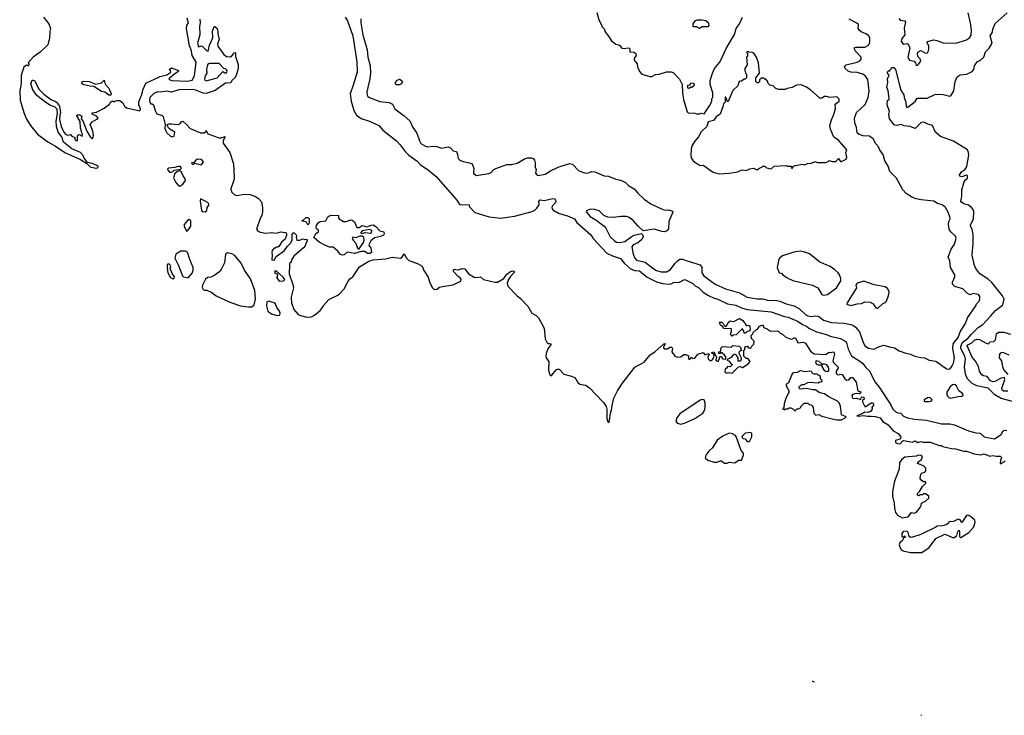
# Model space of a CAD drawing. Extents: x 1771496 to 1971148, y 471553 to 643630.
# Tile 650 of 656: x 1948311 to 1958849, y 516578 to 524028. Entities that reach past the tile are written whole.
import ezdxf

# ---------------------------------------------------------------- set-up
doc = ezdxf.new("R2010")
doc.units = 0

msp = doc.modelspace()

# ---------------------------------------------------------------- linework, layer by layer
at = {"layer": '0CON10XD'}
for points in [[(1954488, 524105), (1954508, 524025), (1954535, 523980), (1954545, 523950), (1954568, 523925), (1954575, 523900), (1954613, 523853), (1954645, 523800), (1954690, 523765), (1954730, 523755), (1954755, 523722), (1954785, 523720), (1954815, 523727), (1954835, 523722), (1954842, 523715), (1954840, 523685), (1954885, 523680), (1954906, 523666), (1954908, 523645), (1954888, 523612), (1954888, 523595), (1954918, 523555), (1954923, 523523), (1954943, 523473), (1954970, 523445), (1955055, 523418), (1955075, 523418), (1955115, 523442), (1955154, 523444), (1955235, 523470), (1955285, 523470), (1955305, 523462), (1955371, 523391), (1955400, 523335), (1955403, 523245), (1955414, 523174), (1955455, 523040), (1955465, 523030), (1955535, 523028), (1955555, 523018), (1955585, 523018), (1955605, 523027), (1955635, 523020), (1955692, 523105), (1955717, 523153), (1955720, 523185), (1955730, 523195), (1955728, 523245), (1955702, 523335), (1955702, 523375), (1955724, 523456), (1955747, 523505), (1955800, 523570), (1955823, 523607), (1955872, 523718), (1955962, 523868), (1955980, 523935), (1956014, 523985), (1956048, 524055)], [(1958935, 519938), (1958815, 519970), (1958749, 520009), (1958675, 520080), (1958555, 520106), (1958505, 520130), (1958455, 520182), (1958432, 520232), (1958423, 520305), (1958434, 520395), (1958426, 520425), (1958384, 520505), (1958383, 520525), (1958393, 520557), (1958415, 520586), (1958455, 520610), (1958493, 520657), (1958570, 520730), (1958620, 520765), (1958704, 520856), (1958755, 520913), (1958833, 520975), (1958848, 521035), (1958831, 521071), (1958715, 521212), (1958675, 521250), (1958588, 521305), (1958545, 521363), (1958529, 521395), (1958505, 521505), (1958517, 521635), (1958517, 521727), (1958504, 521785), (1958484, 521825), (1958518, 521892), (1958523, 521975), (1958517, 521995), (1958498, 522018), (1958465, 522040), (1958415, 522057), (1958392, 522072), (1958384, 522085), (1958394, 522135), (1958393, 522205), (1958419, 522291), (1958430, 522310), (1958455, 522329), (1958455, 522356), (1958445, 522364), (1958395, 522345), (1958373, 522353), (1958368, 522365), (1958395, 522401), (1958425, 522419), (1958447, 522455), (1958468, 522578), (1958467, 522607), (1958456, 522635), (1958306, 522726), (1958166, 522776), (1958113, 522825), (1958079, 522895), (1958029, 522909), (1957995, 522928), (1957975, 522932), (1957957, 522925), (1957895, 522864), (1957837, 522883), (1957775, 522890), (1957747, 522907), (1957695, 522895), (1957675, 522900), (1957620, 522965), (1957613, 523015), (1957621, 523045), (1957596, 523115), (1957600, 523165), (1957615, 523170), (1957617, 523185), (1957605, 523265), (1957593, 523305), (1957601, 523355), (1957599, 523395), (1957618, 523435), (1957598, 523455), (1957598, 523465), (1957605, 523480), (1957625, 523480), (1957630, 523495), (1957650, 523515), (1957665, 523517), (1957686, 523495), (1957726, 523326), (1957743, 523273), (1957773, 523223), (1957777, 523195), (1957796, 523145), (1957800, 523100), (1957805, 523092), (1957815, 523091), (1957895, 523153), (1957915, 523187), (1958024, 523186), (1958105, 523226), (1958145, 523231), (1958194, 523226), (1958265, 523208), (1958275, 523212), (1958309, 523265), (1958323, 523365), (1958344, 523415), (1958375, 523438), (1958446, 523444), (1958505, 523473), (1958521, 523495), (1958528, 523535), (1958560, 523575), (1958593, 523595), (1958631, 523625), (1958649, 523685), (1958688, 523722), (1958718, 523775), (1958699, 523855), (1958721, 523895), (1958725, 523925), (1958752, 523988), (1958878, 524102)], [(1957721, 524041), (1957735, 524023), (1957784, 524014), (1957791, 524005), (1957777, 523937), (1957784, 523866), (1957751, 523825), (1957744, 523795), (1957759, 523775), (1957775, 523766), (1957805, 523772), (1957815, 523769), (1957832, 523745), (1957837, 523723), (1957817, 523625), (1957835, 523595), (1957885, 523582), (1957897, 523567), (1957905, 523538), (1957925, 523540), (1957956, 523585), (1957949, 523609), (1957923, 523633), (1957920, 523665), (1957925, 523680), (1957955, 523697), (1958005, 523670), (1958025, 523672), (1958038, 523695), (1958040, 523715), (1958040, 523745), (1958024, 523784), (1958027, 523793), (1958095, 523812), (1958126, 523804), (1958195, 523781), (1958335, 523776), (1958445, 523814), (1958476, 523835), (1958495, 523862), (1958499, 523915), (1958488, 523995), (1958463, 524103)], [(1948566, 524055), (1948624, 523985), (1948641, 523935), (1948634, 523905), (1948631, 523825), (1948613, 523757), (1948531, 523679), (1948454, 523625), (1948402, 523565), (1948410, 523555), (1948405, 523530), (1948398, 523538), (1948385, 523540), (1948355, 523518), (1948328, 523435), (1948327, 523345), (1948311, 523265), (1948316, 523165), (1948355, 523035), (1948385, 522964), (1948426, 522896), (1948502, 522802), (1948611, 522721), (1948695, 522674), (1948795, 522606), (1948962, 522532), (1949028, 522488), (1949065, 522452), (1949125, 522438), (1949148, 522442), (1949150, 522455), (1949137, 522467), (1949085, 522489), (1949035, 522500), (1949000, 522545), (1948990, 522575), (1948962, 522605), (1948868, 522645), (1948778, 522715), (1948762, 522775), (1948723, 522823), (1948703, 522885), (1948702, 522942), (1948717, 523025), (1948710, 523070), (1948692, 523092), (1948635, 523114), (1948575, 523151), (1948494, 523215), (1948450, 523275), (1948430, 523345), (1948445, 523380), (1948455, 523382), (1948470, 523375), (1948519, 523279), (1948569, 523229), (1948650, 523170), (1948692, 523155), (1948720, 523135), (1948720, 523125), (1948732, 523112), (1948747, 523037), (1948739, 523005), (1948738, 522958), (1948754, 522885), (1948784, 522824), (1948805, 522800), (1948825, 522790), (1948855, 522800), (1948870, 522780), (1948900, 522765), (1948900, 522745), (1948915, 522730), (1948928, 522735), (1948928, 522782), (1948940, 522795), (1948947, 522797), (1948978, 522782), (1948982, 522795), (1948962, 522865), (1948959, 522939), (1948923, 522997), (1948925, 523008), (1948955, 523010), (1948977, 522995), (1948970, 522965), (1948986, 522946), (1949030, 522835), (1949065, 522772), (1949085, 522752), (1949097, 522767), (1949100, 522795), (1949094, 522835), (1949066, 522905), (1949085, 522934), (1949138, 522962), (1949149, 522975), (1949134, 522994), (1949087, 523015), (1949082, 523025), (1949090, 523030), (1949131, 523039), (1949215, 523079), (1949272, 523125), (1949285, 523150), (1949295, 523150), (1949305, 523160), (1949312, 523152), (1949325, 523150), (1949335, 523160), (1949355, 523162), (1949382, 523162), (1949415, 523138), (1949433, 523103), (1949455, 523085), (1949595, 523052), (1949604, 523065), (1949604, 523075), (1949585, 523115), (1949586, 523145), (1949604, 523196), (1949616, 523215), (1949631, 523285), (1949662, 523348), (1949815, 523418), (1949884, 523436), (1949928, 523465), (1949925, 523480), (1949910, 523495), (1949935, 523512), (1950010, 523485), (1950010, 523475), (1950000, 523465), (1949971, 523449), (1949908, 523395), (1949917, 523385), (1949938, 523378), (1950105, 523369), (1950158, 523382), (1950180, 523425), (1950198, 523572), (1950156, 523645), (1950148, 523695), (1950129, 523749), (1950096, 523935), (1950099, 523965), (1950116, 523995), (1950104, 524045)], [(1950238, 524032), (1950242, 523995), (1950235, 523955), (1950237, 523865), (1950214, 523775), (1950225, 523738), (1950255, 523747), (1950265, 523744), (1950315, 523696), (1950328, 523692), (1950342, 523755), (1950376, 523834), (1950374, 523906), (1950392, 523955), (1950400, 523955), (1950424, 523934), (1950433, 523905), (1950431, 523875), (1950444, 523815), (1950429, 523765), (1950430, 523745), (1950497, 523655), (1950525, 523635), (1950565, 523631), (1950576, 523635), (1950605, 523672), (1950620, 523675), (1950621, 523635), (1950648, 523548), (1950650, 523505), (1950629, 523431), (1950614, 523406), (1950581, 523375), (1950570, 523350), (1950515, 523348), (1950401, 523269), (1950305, 523236), (1950275, 523240), (1950195, 523274), (1950165, 523279), (1950015, 523278), (1949935, 523250), (1949889, 523261), (1949815, 523252), (1949785, 523257), (1949745, 523236), (1949705, 523193), (1949700, 523165), (1949705, 523140), (1949715, 523128), (1949727, 523127), (1949742, 523115), (1949759, 523055), (1949778, 523018), (1949835, 523003), (1949845, 522992), (1949868, 522905), (1949864, 522866), (1949870, 522845), (1949885, 522817), (1949925, 522780), (1949945, 522773), (1949965, 522782), (1949972, 522825), (1949918, 522855), (1949898, 522875), (1949890, 522905), (1949907, 522913), (1949935, 522914), (1950005, 522906), (1950026, 522914), (1950045, 522938), (1950055, 522940), (1950096, 522906), (1950134, 522864), (1950245, 522816), (1950284, 522816), (1950302, 522828), (1950305, 522840), (1950325, 522807), (1950445, 522764), (1950468, 522762), (1950507, 522777), (1950506, 522765), (1950487, 522733), (1950489, 522705), (1950561, 522605), (1950600, 522485), (1950607, 522335), (1950601, 522309), (1950572, 522215), (1950578, 522185), (1950606, 522156), (1950635, 522144), (1950715, 522158), (1950776, 522156), (1950836, 522135), (1950865, 522114), (1950897, 522077), (1950911, 522015), (1950910, 521965), (1950904, 521935), (1950881, 521889), (1950849, 521795), (1950846, 521785), (1950855, 521767), (1950884, 521754), (1950945, 521742), (1951005, 521749), (1951055, 521741), (1951105, 521757), (1951157, 521747), (1951168, 521735), (1951168, 521715), (1951148, 521675), (1951115, 521650), (1951085, 521600), (1951075, 521590), (1951055, 521590), (1951045, 521580), (1951035, 521580), (1951013, 521557), (1951008, 521535), (1951012, 521505), (1951010, 521455), (1951035, 521452), (1951057, 521493), (1951144, 521555), (1951176, 521604), (1951210, 521635), (1951228, 521665), (1951228, 521725), (1951234, 521746), (1951250, 521745), (1951268, 521725), (1951272, 521715), (1951270, 521695), (1951278, 521668), (1951307, 521667), (1951345, 521682), (1951364, 521674), (1951385, 521678), (1951389, 521665), (1951365, 521607), (1951348, 521585), (1951244, 521496), (1951218, 521455), (1951215, 521430), (1951200, 521415), (1951197, 521403), (1951194, 521305), (1951235, 521193), (1951242, 521155), (1951216, 521055), (1951219, 520995), (1951246, 520925), (1951292, 520872), (1951315, 520859), (1951385, 520841), (1951433, 520847), (1951467, 520863), (1951528, 520915), (1951560, 520955), (1951562, 520968), (1951619, 521031), (1951715, 521078), (1951735, 521093), (1951783, 521145), (1951821, 521221)], [(1951794, 524055), (1951820, 524015), (1951876, 523855), (1951920, 523575), (1951921, 523465), (1951880, 523325), (1951847, 523235), (1951859, 523155), (1951888, 523055), (1951916, 523006), (1951965, 522968), (1952055, 522941), (1952156, 522895), (1952197, 522845), (1952342, 522732), (1952382, 522688), (1952435, 522616), (1952476, 522576), (1952565, 522514), (1952598, 522478), (1952687, 522417), (1952768, 522348), (1952990, 522095), (1953016, 522055), (1953025, 522049), (1953120, 522045), (1953126, 522025), (1953182, 521962), (1953335, 521915), (1953455, 521902), (1953605, 521925), (1953795, 521975), (1953825, 521988), (1953845, 522008), (1953870, 522045), (1953868, 522082), (1953880, 522100), (1953925, 522091), (1954015, 522113), (1954035, 522110), (1954047, 522095), (1954048, 522075), (1954008, 522032), (1954005, 522015), (1954015, 521993), (1954083, 521953), (1954175, 521929), (1954247, 521895), (1954275, 521856), (1954425, 521724), (1954447, 521685), (1954595, 521527), (1954655, 521498), (1954741, 521471), (1954784, 521415), (1954848, 521358), (1954895, 521340), (1954945, 521338), (1955025, 521272)], [(1951963, 524037), (1951963, 523995), (1951983, 523865), (1952029, 523705), (1952038, 523628), (1952061, 523535), (1952065, 523455), (1952059, 523395), (1952027, 523257), (1952029, 523219), (1952036, 523206), (1952055, 523194), (1952165, 523152), (1952265, 523141), (1952302, 523125), (1952325, 523073), (1952427, 522997), (1952486, 522946), (1952518, 522875), (1952561, 522811), (1952589, 522729), (1952605, 522702), (1952655, 522673), (1952675, 522668), (1952735, 522674), (1952775, 522669), (1952825, 522652), (1952895, 522667), (1952922, 522655), (1952950, 522625), (1952985, 522618), (1952998, 522585), (1953003, 522543), (1953020, 522525), (1953045, 522512), (1953135, 522492), (1953153, 522483), (1953170, 522435), (1953167, 522385), (1953195, 522360), (1953330, 522380), (1953355, 522390), (1953385, 522422), (1953405, 522433), (1953524, 522476), (1953574, 522476), (1953635, 522490), (1953719, 522541), (1953745, 522550), (1953787, 522547), (1953805, 522540), (1953820, 522525), (1953828, 522495), (1953828, 522448), (1953838, 522425), (1953832, 522385), (1953847, 522367), (1953861, 522361), (1953935, 522374), (1953991, 522409), (1954075, 522447), (1954195, 522489), (1954229, 522479), (1954293, 522413), (1954317, 522403), (1954355, 522386), (1954375, 522384), (1954395, 522386), (1954435, 522401), (1954465, 522399), (1954565, 522357), (1954611, 522351), (1954691, 522321), (1954745, 522311), (1954794, 522285), (1954825, 522252), (1954886, 522215), (1954925, 522169), (1954995, 522105), (1955065, 522054), (1955195, 521994), (1955225, 521988), (1955255, 521992), (1955298, 521978), (1955300, 521965), (1955260, 521865), (1955255, 521788), (1955236, 521765), (1955215, 521757), (1955185, 521759), (1955105, 521786), (1954985, 521768), (1954925, 521820), (1954878, 521878), (1954835, 521908), (1954805, 521919), (1954745, 521920), (1954665, 521910), (1954605, 521912), (1954561, 521931), (1954511, 521981), (1954465, 521996), (1954425, 521998), (1954399, 521991), (1954374, 521976), (1954378, 521965), (1954415, 521920), (1954488, 521878), (1954567, 521815), (1954583, 521795), (1954632, 521702), (1954672, 521662), (1954699, 521645), (1954735, 521640), (1954788, 521652), (1954855, 521704), (1954889, 521721), (1954965, 521738), (1954978, 521728), (1954982, 521705), (1954968, 521672), (1954925, 521639), (1954877, 521615), (1954862, 521595), (1954876, 521515), (1954893, 521475), (1954913, 521453), (1955005, 521432), (1955087, 521365), (1955125, 521341), (1955175, 521326), (1955235, 521328), (1955275, 521352), (1955325, 521421), (1955350, 521445), (1955375, 521462), (1955405, 521464), (1955465, 521440), (1955594, 521404), (1955611, 521375), (1955612, 521315), (1955634, 521285), (1955755, 521196), (1955866, 521145), (1956015, 521101), (1956096, 521056), (1956205, 521040), (1956265, 521039), (1956315, 521024), (1956415, 521022), (1956445, 521015), (1956515, 520984), (1956598, 520962), (1956655, 520930), (1956725, 520867), (1956745, 520857), (1956785, 520850), (1956825, 520855), (1956852, 520852), (1956875, 520842), (1956915, 520810), (1956995, 520785), (1957135, 520779), (1957205, 520765), (1957233, 520753), (1957257, 520735), (1957298, 520685), (1957333, 520583), (1957356, 520536), (1957395, 520509), (1957455, 520498), (1957495, 520521), (1957555, 520542), (1957635, 520519), (1957675, 520513), (1957725, 520481), (1957795, 520456), (1957845, 520446), (1957890, 520425), (1957955, 520409), (1957995, 520407), (1958045, 520382), (1958115, 520370), (1958215, 520301), (1958235, 520288), (1958256, 520284), (1958271, 520289), (1958291, 520319), (1958305, 520350), (1958316, 520405), (1958298, 520505), (1958303, 520555), (1958354, 520625), (1958379, 520691), (1958433, 520775), (1958455, 520835), (1958544, 520965), (1958551, 520985), (1958579, 521015), (1958588, 521038), (1958586, 521065), (1958571, 521085), (1958515, 521097), (1958485, 521081), (1958475, 521084), (1958455, 521094), (1958405, 521144), (1958321, 521171), (1958296, 521195), (1958296, 521215), (1958318, 521275), (1958319, 521295), (1958274, 521374), (1958264, 521445), (1958248, 521485), (1958281, 521569), (1958316, 521625), (1958334, 521685), (1958325, 521708), (1958275, 521756), (1958257, 521785), (1958251, 521835), (1958255, 521865), (1958268, 521895), (1958267, 521915), (1958249, 521965), (1958218, 522015), (1958185, 522046), (1958135, 522059), (1958093, 522083), (1957958, 522098), (1957905, 522110), (1957865, 522125), (1957799, 522165), (1957762, 522205), (1957695, 522330), (1957625, 522403), (1957605, 522458), (1957570, 522515), (1957554, 522585), (1957515, 522629), (1957504, 522665), (1957475, 522700), (1957445, 522752), (1957405, 522780), (1957338, 522785), (1957295, 522798), (1957275, 522816), (1957266, 522875), (1957249, 522925), (1957247, 522975), (1957268, 523035), (1957359, 523121), (1957391, 523195), (1957402, 523265), (1957387, 523387), (1957362, 523422), (1957334, 523444), (1957275, 523463), (1957205, 523466), (1957177, 523475), (1957147, 523505), (1957138, 523525), (1957156, 523544), (1957275, 523572), (1957299, 523585), (1957316, 523604), (1957316, 523625), (1957254, 523695), (1957241, 523725), (1957265, 523735), (1957355, 523732), (1957396, 523755), (1957408, 523785), (1957408, 523835), (1957395, 523859), (1957365, 523875), (1957317, 523897), (1957294, 523915), (1957286, 523935), (1957288, 523975), (1957272, 523992), (1957189, 524035)], [(1955585, 523932), (1955555, 523950), (1955525, 523950), (1955520, 523955), (1955520, 523985), (1955545, 524018), (1955565, 524028), (1955615, 524028), (1955655, 524018), (1955682, 523995), (1955688, 523965), (1955675, 523950), (1955615, 523950), (1955585, 523932)], [(1955805, 522378), (1955905, 522384), (1955995, 522397), (1956034, 522416), (1956055, 522420), (1956086, 522414), (1956125, 522432), (1956165, 522438), (1956205, 522420), (1956220, 522435), (1956258, 522452), (1956265, 522460), (1956285, 522460), (1956303, 522443), (1956355, 522432), (1956385, 522458), (1956515, 522468), (1956528, 522458), (1956568, 522458), (1956575, 522432), (1956592, 522458), (1956613, 522467), (1956685, 522480), (1956715, 522472), (1956743, 522487), (1956785, 522492), (1956825, 522508), (1956845, 522500), (1956935, 522500), (1956965, 522510), (1956975, 522520), (1957005, 522510), (1957045, 522508), (1957075, 522540), (1957095, 522510), (1957105, 522508), (1957156, 522534), (1957162, 522555), (1957152, 522605), (1957162, 522635), (1957075, 522736), (1957025, 522769), (1956989, 522855), (1956983, 522893), (1956998, 522955), (1957022, 523005), (1957042, 523075), (1957037, 523125), (1957081, 523155), (1957080, 523175), (1957055, 523200), (1956985, 523193), (1956945, 523206), (1956925, 523206), (1956895, 523186), (1956875, 523187), (1956775, 523278), (1956725, 523310), (1956675, 523332), (1956625, 523328), (1956577, 523303), (1956525, 523292), (1956505, 523282), (1956435, 523282), (1956405, 523290), (1956375, 523318), (1956340, 523325), (1956320, 523345), (1956315, 523370), (1956295, 523390), (1956285, 523390), (1956275, 523400), (1956245, 523400), (1956230, 523385), (1956228, 523362), (1956215, 523350), (1956202, 523352), (1956190, 523365), (1956190, 523405), (1956230, 523455), (1956217, 523565), (1956198, 523625), (1956169, 523669), (1956155, 523678), (1956115, 523680), (1956105, 523690), (1956090, 523675), (1956100, 523665), (1956100, 523635), (1956090, 523625), (1956098, 523545), (1956070, 523505), (1956070, 523485), (1956077, 523477), (1956080, 523455), (1956090, 523445), (1956090, 523405), (1956075, 523390), (1956065, 523390), (1956035, 523370), (1956010, 523365), (1955995, 523320), (1955945, 523270), (1955895, 523150), (1955882, 523152), (1955880, 523175), (1955872, 523182), (1955868, 523198), (1955862, 523198), (1955860, 523145), (1955843, 523127), (1955837, 523093), (1955808, 523015), (1955765, 522988), (1955735, 522950), (1955680, 522935), (1955666, 522884), (1955605, 522828), (1955576, 522775), (1955535, 522727), (1955509, 522685), (1955496, 522646), (1955492, 522572), (1955498, 522548), (1955520, 522515), (1955548, 522495), (1955595, 522466), (1955625, 522469), (1955635, 522464), (1955725, 522400), (1955755, 522388), (1955805, 522378)], [(1950305, 523374), (1950425, 523407), (1950485, 523472), (1950505, 523458), (1950525, 523460), (1950531, 523475), (1950528, 523488), (1950515, 523500), (1950496, 523506), (1950447, 523557), (1950345, 523560), (1950329, 523555), (1950320, 523545), (1950310, 523495), (1950313, 523455), (1950294, 523426), (1950288, 523395), (1950291, 523381), (1950305, 523374)], [(1949265, 523218), (1949221, 523251), (1949185, 523260), (1949105, 523314), (1949065, 523316), (1949000, 523330), (1948985, 523337), (1948973, 523355), (1948982, 523365), (1948995, 523368), (1949055, 523366), (1949125, 523338), (1949185, 523353), (1949215, 523380), (1949226, 523336), (1949263, 523295), (1949288, 523235), (1949285, 523220), (1949265, 523218)], [(1952345, 523331), (1952330, 523345), (1952345, 523377), (1952375, 523392), (1952395, 523382), (1952408, 523365), (1952398, 523342), (1952375, 523332), (1952345, 523331)], [(1955475, 523290), (1955463, 523293), (1955462, 523328), (1955488, 523332), (1955495, 523350), (1955518, 523348), (1955530, 523335), (1955525, 523320), (1955505, 523300), (1955485, 523300), (1955475, 523290)], [(1950255, 522472), (1950278, 522505), (1950255, 522530), (1950215, 522534), (1950197, 522525), (1950175, 522500), (1950150, 522495), (1950155, 522480), (1950175, 522480), (1950185, 522490), (1950255, 522472)], [(1949925, 522392), (1949948, 522402), (1949965, 522418), (1950032, 522428), (1950040, 522435), (1950040, 522445), (1950030, 522455), (1950006, 522456), (1949966, 522444), (1949902, 522438), (1949894, 522426), (1949896, 522415), (1949915, 522394), (1949925, 522392)], [(1950025, 522245), (1950056, 522265), (1950084, 522305), (1950081, 522325), (1950060, 522355), (1950044, 522394), (1950025, 522410), (1949999, 522401), (1949971, 522379), (1949956, 522335), (1949981, 522285), (1950005, 522257), (1950025, 522245)], [(1950295, 521970), (1950314, 521986), (1950318, 522015), (1950335, 522040), (1950334, 522055), (1950316, 522075), (1950245, 522109), (1950241, 522085), (1950256, 521986), (1950265, 521974), (1950295, 521970)], [(1950095, 521762), (1950109, 521771), (1950142, 521815), (1950142, 521875), (1950125, 521887), (1950105, 521877), (1950070, 521835), (1950070, 521815), (1950095, 521762)], [(1951395, 521832), (1951381, 521861), (1951330, 521875), (1951345, 521880), (1951375, 521910), (1951395, 521910), (1951410, 521895), (1951410, 521855), (1951405, 521840), (1951395, 521832)], [(1951765, 521505), (1951745, 521512), (1951712, 521552), (1951665, 521592), (1951625, 521591), (1951575, 521612), (1951515, 521644), (1951460, 521695), (1951481, 521739), (1951507, 521755), (1951508, 521775), (1951487, 521787), (1951482, 521802), (1951487, 521825), (1951505, 521851), (1951525, 521866), (1951588, 521872), (1951608, 521915), (1951618, 521925), (1951645, 521934), (1951722, 521932), (1951724, 521905), (1951731, 521895), (1951775, 521868), (1951805, 521866), (1951855, 521883), (1951870, 521880), (1951895, 521862), (1951915, 521810), (1951925, 521803), (1951945, 521802), (1951975, 521822), (1952025, 521810), (1952071, 521829), (1952095, 521831), (1952124, 521814), (1952165, 521768), (1952208, 521755), (1952212, 521735), (1952205, 521720), (1952172, 521705), (1952109, 521691), (1952069, 521661), (1952048, 521615), (1952050, 521605), (1952070, 521585), (1952076, 521535), (1952057, 521523), (1952032, 521525), (1952005, 521544), (1951965, 521544), (1951894, 521524), (1951815, 521539), (1951785, 521508), (1951765, 521505)], [(1951975, 521738), (1952005, 521748), (1952065, 521742), (1952075, 521750), (1952078, 521765), (1952073, 521773), (1952055, 521780), (1951975, 521767), (1951960, 521745), (1951975, 521738)], [(1951935, 521573), (1951945, 521574), (1951990, 521640), (1951997, 521665), (1951994, 521694), (1951975, 521708), (1951955, 521710), (1951905, 521693), (1951875, 521700), (1951870, 521685), (1951878, 521665), (1951908, 521635), (1951925, 521582), (1951935, 521573)], [(1950115, 521262), (1950156, 521314), (1950167, 521345), (1950167, 521375), (1950130, 521460), (1950107, 521537), (1950085, 521550), (1950035, 521549), (1949982, 521515), (1949970, 521475), (1950011, 521395), (1950054, 521284), (1950065, 521273), (1950115, 521262)], [(1956915, 521077), (1956955, 521084), (1957051, 521155), (1957099, 521231), (1957100, 521255), (1957084, 521295), (1957071, 521315), (1957035, 521349), (1956985, 521386), (1956875, 521431), (1956765, 521521), (1956715, 521539), (1956665, 521548), (1956595, 521539), (1956475, 521499), (1956445, 521479), (1956435, 521462), (1956418, 521375), (1956438, 521318), (1956465, 521312), (1956477, 521297), (1956525, 521264), (1956584, 521234), (1956796, 521186), (1956853, 521155), (1956896, 521086), (1956915, 521077)], [(1950761, 520951), (1950795, 520953), (1950821, 520975), (1950835, 521035), (1950827, 521127), (1950781, 521251), (1950717, 521345), (1950680, 521420), (1950612, 521502), (1950580, 521520), (1950535, 521532), (1950513, 521517), (1950501, 521425), (1950466, 521354), (1950443, 521325), (1950399, 521291), (1950355, 521271), (1950325, 521266), (1950301, 521249), (1950267, 521185), (1950262, 521165), (1950268, 521148), (1950285, 521130), (1950315, 521131), (1950367, 521105), (1950415, 521070), (1950561, 521001), (1950675, 520963), (1950761, 520951)], [(1951821, 521221), (1951845, 521254), (1951875, 521274), (1951949, 521381), (1952048, 521442), (1952095, 521456), (1952225, 521465), (1952297, 521483), (1952386, 521474), (1952405, 521483), (1952425, 521520), (1952452, 521475), (1952475, 521450), (1952568, 521418), (1952619, 521389), (1952635, 521340), (1952681, 521271), (1952695, 521221), (1952725, 521159), (1952745, 521140), (1952775, 521143), (1952805, 521162), (1952835, 521170), (1952945, 521188), (1953032, 521228), (1953036, 521245), (1953025, 521263), (1953005, 521277), (1952952, 521332), (1952955, 521348), (1952964, 521356), (1952978, 521352), (1953005, 521349), (1953045, 521362), (1953075, 521361), (1953114, 521305), (1953175, 521270), (1953205, 521266), (1953243, 521273), (1953274, 521244), (1953395, 521215), (1953425, 521218), (1953491, 521255), (1953525, 521302), (1953565, 521330), (1953585, 521338), (1953603, 521333), (1953607, 521325), (1953601, 521315), (1953562, 521278), (1953543, 521247), (1953528, 521205), (1953535, 521175), (1953632, 521075), (1953672, 521042), (1953749, 520959), (1953793, 520885), (1953838, 520858), (1953863, 520833), (1953924, 520724), (1953935, 520609), (1953955, 520568), (1953965, 520560), (1953981, 520561), (1953996, 520556), (1953996, 520545), (1953962, 520502), (1953945, 520452), (1953942, 520425), (1953946, 520406), (1953973, 520363), (1953971, 520275), (1953985, 520223), (1953995, 520214), (1954005, 520219), (1954051, 520279), (1954065, 520286), (1954085, 520284), (1954135, 520230), (1954215, 520210), (1954247, 520195), (1954267, 520175), (1954285, 520142), (1954304, 520125), (1954365, 520113), (1954405, 520089), (1954558, 519928), (1954586, 519886), (1954593, 519855), (1954595, 519755), (1954605, 519722), (1954615, 519712), (1954624, 519735), (1954634, 519815), (1954645, 519846), (1954650, 519895), (1954669, 519975), (1954708, 520052), (1954761, 520135), (1954893, 520307), (1954995, 520361), (1955059, 520440), (1955109, 520471), (1955205, 520558), (1955215, 520560), (1955220, 520555), (1955202, 520525), (1955202, 520515), (1955215, 520501), (1955245, 520503), (1955268, 520522), (1955289, 520519), (1955297, 520505), (1955292, 520472), (1955322, 520425), (1955355, 520414), (1955385, 520417), (1955418, 520442), (1955442, 520442), (1955468, 520428), (1955470, 520415), (1955464, 520405), (1955475, 520390), (1955490, 520395), (1955495, 520410), (1955505, 520410), (1955515, 520400), (1955535, 520402), (1955570, 520445), (1955625, 520462), (1955645, 520440), (1955685, 520452), (1955690, 520445), (1955677, 520415), (1955678, 520395), (1955698, 520378), (1955712, 520378), (1955729, 520391), (1955742, 520425), (1955738, 520448), (1955720, 520455), (1955720, 520465), (1955745, 520470), (1955750, 520445), (1955770, 520415), (1955762, 520382), (1955772, 520372), (1955785, 520370), (1955802, 520395), (1955800, 520415), (1955805, 520420), (1955815, 520420), (1955836, 520396), (1955868, 520392), (1955868, 520418), (1955854, 520434), (1955825, 520460), (1955815, 520460), (1955805, 520450), (1955790, 520455), (1955795, 520470), (1955808, 520472), (1955818, 520495), (1955813, 520507), (1955833, 520527), (1955925, 520520), (1955945, 520540), (1956012, 520532), (1956030, 520515), (1956030, 520495), (1956040, 520485), (1956010, 520475), (1956008, 520455), (1956030, 520415), (1956032, 520395), (1956025, 520370), (1956002, 520372), (1956002, 520405), (1955980, 520440), (1955965, 520447), (1955944, 520436), (1955925, 520410), (1955882, 520388), (1955882, 520382), (1955905, 520372), (1955918, 520348), (1955940, 520335), (1955915, 520310), (1955888, 520312), (1955876, 520294), (1955860, 520285), (1955858, 520258), (1955873, 520243), (1955895, 520248), (1955937, 520243), (1956005, 520310), (1956022, 520312), (1956045, 520303), (1956105, 520340), (1956126, 520364), (1956126, 520376), (1956105, 520400), (1956085, 520400), (1956060, 520425), (1956060, 520485), (1956070, 520495), (1956070, 520515), (1956082, 520528), (1956095, 520530), (1956112, 520512), (1956135, 520510), (1956142, 520528), (1956168, 520552), (1956170, 520585), (1956143, 520613), (1956140, 520645), (1956158, 520662), (1956162, 520678), (1956192, 520708), (1956208, 520712), (1956230, 520745), (1956257, 520757), (1956268, 520755), (1956272, 520732), (1956305, 520721), (1956345, 520692), (1956426, 520696), (1956445, 520673), (1956478, 520658), (1956509, 520629), (1956545, 520612), (1956575, 520608), (1956598, 520622), (1956615, 520621), (1956638, 520568), (1956695, 520573), (1956722, 520565), (1956775, 520478), (1956815, 520450), (1956935, 520442), (1956973, 520467), (1956995, 520462), (1957015, 520472), (1957025, 520468), (1957033, 520445), (1957013, 520373), (1957020, 520355), (1957070, 520305), (1957070, 520295), (1957050, 520265), (1957048, 520245), (1957052, 520235), (1957065, 520223), (1957105, 520233), (1957117, 520225), (1957142, 520182), (1957165, 520168), (1957185, 520169), (1957205, 520196), (1957225, 520196), (1957265, 520145), (1957282, 520052), (1957313, 520043), (1957306, 520025), (1957295, 520021), (1957265, 520024), (1957223, 520015), (1957217, 520003), (1957225, 519976), (1957235, 519971), (1957267, 519973), (1957315, 519960), (1957321, 519989), (1957345, 519986), (1957349, 519965), (1957332, 519948), (1957331, 519935), (1957356, 519886), (1957365, 519884), (1957425, 519924), (1957439, 519925), (1957449, 519915), (1957449, 519901), (1957432, 519875), (1957434, 519855), (1957415, 519832), (1957392, 519822), (1957355, 519824), (1957335, 519809), (1957272, 519785), (1957285, 519780), (1957342, 519788), (1957385, 519780), (1957425, 519783), (1957469, 519779), (1957520, 519765), (1957549, 519725), (1957605, 519690), (1957659, 519625), (1957712, 519595), (1957737, 519565), (1957742, 519545), (1957730, 519535), (1957685, 519520), (1957685, 519500), (1957705, 519488), (1957735, 519487), (1957763, 519517), (1957775, 519520), (1957865, 519504), (1957895, 519516), (1957925, 519501), (1957955, 519510), (1957977, 519503), (1958055, 519504), (1958155, 519467), (1958175, 519467), (1958188, 519458), (1958284, 519434), (1958325, 519433), (1958415, 519406), (1958445, 519406), (1958525, 519378), (1958595, 519369), (1958635, 519378), (1958694, 519354), (1958725, 519361), (1958762, 519352), (1958805, 519353), (1958816, 519346), (1958818, 519335), (1958807, 519305), (1958805, 519273), (1958815, 519274), (1958857, 519303)], [(1949955, 521252), (1949965, 521260), (1949968, 521275), (1949941, 521311), (1949928, 521345), (1949922, 521365), (1949928, 521385), (1949915, 521410), (1949895, 521410), (1949890, 521405), (1949888, 521365), (1949897, 521315), (1949925, 521268), (1949955, 521252)], [(1951095, 521228), (1951135, 521230), (1951148, 521245), (1951130, 521270), (1951060, 521335), (1951042, 521338), (1951043, 521313), (1951058, 521308), (1951070, 521295), (1951067, 521273), (1951060, 521265), (1951084, 521234), (1951095, 521228)], [(1955025, 521272), (1955125, 521221), (1955195, 521202), (1955254, 521196), (1955282, 521198), (1955315, 521215), (1955365, 521212), (1955425, 521244), (1955435, 521242), (1955515, 521201), (1955539, 521179), (1955575, 521158), (1955625, 521111), (1955684, 521074), (1955745, 521046), (1955784, 521035), (1955885, 520984), (1955975, 520970), (1956035, 520941), (1956095, 520924), (1956355, 520898), (1956495, 520850), (1956535, 520842), (1956635, 520799), (1956695, 520761), (1956731, 520745), (1956755, 520725), (1956837, 520685), (1956946, 520656), (1956985, 520640), (1957095, 520615), (1957151, 520581), (1957165, 520555), (1957178, 520498), (1957215, 520428), (1957314, 520365), (1957335, 520346), (1957365, 520302), (1957402, 520272), (1957465, 520145), (1957511, 520091), (1957634, 519904), (1957657, 519857), (1957690, 519825), (1957709, 519819), (1957742, 519812), (1957771, 519781), (1957813, 519763), (1957889, 519749), (1958015, 519738), (1958175, 519701), (1958265, 519701), (1958315, 519690), (1958464, 519626), (1958545, 519602), (1958589, 519599), (1958635, 519561), (1958745, 519538), (1958815, 519585), (1958835, 519625), (1958847, 519633), (1958875, 519627)], [(1957485, 520937), (1957495, 520940), (1957545, 520984), (1957575, 520999), (1957587, 521015), (1957611, 521075), (1957617, 521105), (1957614, 521125), (1957600, 521150), (1957575, 521168), (1957455, 521188), (1957346, 521226), (1957274, 521206), (1957260, 521185), (1957268, 521155), (1957168, 520995), (1957165, 520980), (1957205, 520967), (1957274, 520986), (1957320, 520990), (1957355, 521006), (1957413, 521003), (1957447, 520985), (1957472, 520942), (1957485, 520937)], [(1951065, 520861), (1951095, 520864), (1951098, 520885), (1951090, 520905), (1951062, 520945), (1951048, 520985), (1951035, 520996), (1951005, 521001), (1950985, 521014), (1950957, 521005), (1950952, 520965), (1950967, 520905), (1951005, 520879), (1951065, 520861)], [(1955935, 520640), (1955920, 520655), (1955930, 520695), (1955928, 520718), (1955845, 520720), (1955838, 520738), (1955810, 520755), (1955800, 520785), (1955805, 520790), (1955825, 520787), (1955840, 520775), (1955852, 520752), (1955865, 520740), (1955887, 520763), (1955892, 520785), (1955915, 520803), (1955955, 520796), (1956015, 520827), (1956052, 520805), (1956090, 520750), (1956105, 520758), (1956125, 520750), (1956130, 520705), (1956118, 520692), (1956095, 520690), (1956078, 520672), (1956065, 520670), (1956060, 520695), (1956052, 520702), (1956050, 520715), (1956043, 520717), (1955978, 520652), (1955945, 520650), (1955935, 520640)], [(1958885, 520051), (1958845, 520049), (1958825, 520059), (1958822, 520078), (1958854, 520175), (1958848, 520195), (1958815, 520190), (1958746, 520154), (1958725, 520150), (1958698, 520165), (1958666, 520206), (1958625, 520212), (1958607, 520225), (1958582, 520265), (1958573, 520315), (1958542, 520372), (1958505, 520415), (1958452, 520535), (1958458, 520545), (1958502, 520568), (1958531, 520595), (1958555, 520607), (1958582, 520602), (1958655, 520564), (1958682, 520558), (1958693, 520577), (1958737, 520583), (1958755, 520600), (1958766, 520665), (1958785, 520680), (1958845, 520683), (1958915, 520660)], [(1956955, 520259), (1956969, 520271), (1956972, 520288), (1956968, 520308), (1956951, 520330), (1956925, 520340), (1956898, 520338), (1956868, 520368), (1956834, 520376), (1956827, 520365), (1956835, 520343), (1956855, 520331), (1956895, 520330), (1956897, 520315), (1956917, 520277), (1956935, 520264), (1956955, 520259)], [(1958900, 520435), (1958835, 520464), (1958815, 520460), (1958796, 520445), (1958794, 520405), (1958818, 520375), (1958828, 520315), (1958840, 520280), (1958887, 520227)], [(1957055, 519741), (1957105, 519743), (1957145, 519762), (1957157, 519775), (1957106, 519796), (1957095, 519888), (1957082, 519925), (1957064, 519944), (1956965, 519993), (1956925, 520020), (1956875, 520030), (1956825, 520062), (1956795, 520063), (1956735, 520078), (1956665, 520072), (1956650, 520085), (1956655, 520100), (1956670, 520115), (1956685, 520122), (1956705, 520122), (1956745, 520142), (1956765, 520147), (1956855, 520138), (1956875, 520150), (1956898, 520152), (1956900, 520165), (1956882, 520182), (1956880, 520205), (1956868, 520218), (1956855, 520220), (1956845, 520230), (1956815, 520230), (1956795, 520240), (1956785, 520260), (1956765, 520262), (1956725, 520258), (1956665, 520268), (1956632, 520248), (1956593, 520247), (1956580, 520235), (1956540, 520140), (1956514, 520125), (1956514, 520105), (1956543, 520055), (1956542, 520035), (1956510, 519975), (1956494, 519915), (1956490, 519875), (1956480, 519865), (1956480, 519855), (1956495, 519850), (1956505, 519860), (1956535, 519860), (1956545, 519870), (1956565, 519870), (1956585, 519860), (1956602, 519842), (1956615, 519840), (1956625, 519860), (1956645, 519860), (1956670, 519875), (1956670, 519885), (1956705, 519920), (1956745, 519920), (1956760, 519905), (1956782, 519902), (1956793, 519893), (1956802, 519875), (1956810, 519815), (1956833, 519793), (1956865, 519798), (1956895, 519783), (1957005, 519752), (1957055, 519741)], [(1958275, 519974), (1958353, 519993), (1958395, 519997), (1958408, 520005), (1958400, 520025), (1958362, 520052), (1958335, 520110), (1958315, 520122), (1958295, 520118), (1958270, 520095), (1958235, 520040), (1958233, 520015), (1958242, 519995), (1958255, 519980), (1958275, 519974)], [(1955385, 519695), (1955425, 519705), (1955535, 519756), (1955623, 519815), (1955639, 519841), (1955648, 519875), (1955648, 519925), (1955635, 519958), (1955615, 519960), (1955595, 519952), (1955375, 519805), (1955345, 519765), (1955333, 519725), (1955346, 519705), (1955385, 519695)], [(1958045, 519937), (1958065, 519943), (1958077, 519957), (1958051, 519981), (1958025, 519979), (1957990, 519955), (1957992, 519942), (1957998, 519938), (1958045, 519937)], [(1955855, 519278), (1955882, 519278), (1955905, 519290), (1955965, 519282), (1956005, 519310), (1956035, 519310), (1956058, 519365), (1956058, 519385), (1956033, 519415), (1955980, 519565), (1955968, 519578), (1955955, 519580), (1955942, 519592), (1955905, 519600), (1955835, 519568), (1955774, 519525), (1955726, 519444), (1955685, 519406), (1955656, 519365), (1955648, 519335), (1955675, 519311), (1955745, 519289), (1955775, 519290), (1955815, 519308), (1955855, 519278)], [(1956115, 519510), (1956125, 519518), (1956145, 519562), (1956147, 519597), (1956135, 519606), (1956075, 519600), (1956042, 519568), (1956040, 519555), (1956053, 519543), (1956075, 519540), (1956095, 519512), (1956115, 519510)], [(1957755, 518693), (1957820, 518705), (1957855, 518750), (1957885, 518742), (1957910, 518755), (1957950, 518805), (1957960, 518825), (1957962, 518848), (1957972, 518858), (1958005, 518870), (1958040, 518905), (1958040, 518925), (1958005, 518950), (1957985, 518950), (1957975, 518940), (1957945, 518940), (1957935, 518930), (1957920, 518935), (1957920, 518955), (1957940, 518975), (1957975, 519030), (1958010, 519065), (1958008, 519078), (1957985, 519080), (1957978, 519088), (1957965, 519090), (1957950, 519115), (1957955, 519160), (1957970, 519175), (1957997, 519183), (1958010, 519195), (1958010, 519225), (1957985, 519250), (1957920, 519275), (1957922, 519288), (1957964, 519316), (1957972, 519345), (1957962, 519362), (1957935, 519363), (1957905, 519352), (1957785, 519342), (1957751, 519319), (1957727, 519285), (1957724, 519215), (1957674, 519085), (1957653, 518975), (1957651, 518925), (1957669, 518849), (1957672, 518795), (1957685, 518751), (1957705, 518721), (1957755, 518693)], [(1957845, 518321), (1957965, 518322), (1958045, 518376), (1958117, 518473), (1958205, 518514), (1958215, 518516), (1958295, 518483), (1958315, 518481), (1958339, 518505), (1958350, 518545), (1958365, 518562), (1958370, 518545), (1958369, 518495), (1958375, 518482), (1958385, 518482), (1958470, 518535), (1958523, 518595), (1958537, 518645), (1958535, 518668), (1958485, 518712), (1958455, 518720), (1958445, 518717), (1958395, 518643), (1958375, 518671), (1958355, 518678), (1958305, 518652), (1958255, 518650), (1958250, 518635), (1958235, 518622), (1958192, 518608), (1958130, 518605), (1958117, 518593), (1957955, 518514), (1957865, 518487), (1957845, 518482), (1957832, 518492), (1957820, 518535), (1957805, 518550), (1957765, 518548), (1957753, 518525), (1957752, 518495), (1957755, 518490), (1957775, 518490), (1957785, 518500), (1957790, 518485), (1957772, 518478), (1957759, 518451), (1957729, 518425), (1957722, 518405), (1957729, 518380), (1957746, 518355), (1957765, 518340), (1957845, 518321)], [(1956793, 516942), (1956795, 516944), (1956814, 516935), (1956811, 516931)], [(1957957, 516578), (1957960, 516580), (1957962, 516583)]]:
    msp.add_lwpolyline(points, dxfattribs=at)

doc.saveas('drawing.dxf')
